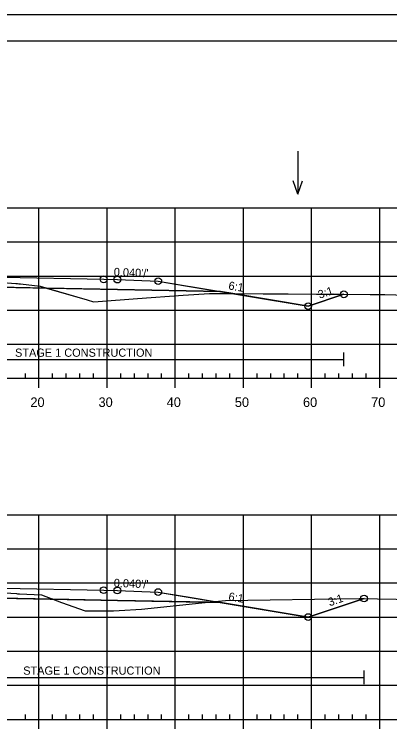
# Model space of a CAD drawing. Extents: x 1365647 to 1367999, y 387113 to 400173.
# Drawn here: x 1365910.5 to 1365965.5, y 393454.1 to 393559.5 of the extents above; entities that cross this region are included whole.
import ezdxf

# ---------------------------------------------------------------- set-up
doc = ezdxf.new("R2010")
doc.units = 0
for name, color, linetype in [('R_Alt Surface', 7, 'Continuous'), ('R_Axis', 7, 'Continuous'), ('R_Axis Annot', 7, 'Continuous'), ('R_Border', 7, 'Continuous'), ('R_Contours', 7, 'Continuous'), ('R_Exist Surface', 7, 'Continuous'), ('R_Fin Surface', 7, 'Continuous'), ('R_Fin Surface Annot', 7, 'Continuous'), ('R_Grid', 7, 'Continuous'), ('R_No Plot', 7, 'Continuous'), ('R_Proposed Const Limits', 7, 'Continuous'), ('R_Water', 7, 'Continuous'), ('R_Water Annot', 7, 'Continuous')]:
    doc.layers.add(name, color=color, linetype=linetype)

msp = doc.modelspace()

# ---------------------------------------------------------------- linework, layer by layer
at = {"layer": 'R_Alt Surface'}
for points in [[(1365847.47, 393518.9), (1365862.59, 393519.21), (1365882.02, 393519.59), (1365882.02, 393520.88), (1365894.09, 393521.12), (1365905.65, 393520.89), (1365905.65, 393519.6), (1365925.59, 393519.21), (1365940.72, 393518.9)], [(1365847.47, 393473.32), (1365862.59, 393473.62), (1365882.15, 393474.01), (1365882.15, 393475.3), (1365894.09, 393475.54), (1365905.78, 393475.3), (1365905.78, 393474.02), (1365925.59, 393473.62), (1365940.72, 393473.32)]]:
    msp.add_lwpolyline(points, dxfattribs=at)
at = {"layer": 'R_Axis'}
for p, q in [((1365912.09, 393506.18), (1365912.09, 393506.88)), ((1365916.09, 393506.18), (1365916.09, 393506.88)), ((1365918.09, 393506.18), (1365918.09, 393506.88)), ((1365920.09, 393506.18), (1365920.09, 393506.88)), ((1365922.09, 393506.18), (1365922.09, 393506.88)), ((1365926.09, 393506.18), (1365926.09, 393506.88)), ((1365928.09, 393506.18), (1365928.09, 393506.88)), ((1365930.09, 393506.18), (1365930.09, 393506.88)), ((1365932.09, 393506.18), (1365932.09, 393506.88)), ((1365936.09, 393506.18), (1365936.09, 393506.88)), ((1365938.09, 393506.18), (1365938.09, 393506.88)), ((1365940.09, 393506.18), (1365940.09, 393506.88)), ((1365942.09, 393506.18), (1365942.09, 393506.88)), ((1365946.09, 393506.18), (1365946.09, 393506.88)), ((1365948.09, 393506.18), (1365948.09, 393506.88)), ((1365950.09, 393506.18), (1365950.09, 393506.88)), ((1365952.09, 393506.18), (1365952.09, 393506.88)), ((1365956.09, 393506.18), (1365956.09, 393506.88)), ((1365958.09, 393506.18), (1365958.09, 393506.88)), ((1365960.09, 393506.18), (1365960.09, 393506.88)), ((1365962.09, 393506.18), (1365962.09, 393506.88)), ((1365749.09, 393506.18), (1366039.09, 393506.18)), ((1365914.09, 393504.78), (1365914.09, 393506.18)), ((1365924.09, 393504.78), (1365924.09, 393506.18)), ((1365934.09, 393504.78), (1365934.09, 393506.18)), ((1365944.09, 393504.78), (1365944.09, 393506.18)), ((1365954.09, 393504.78), (1365954.09, 393506.18)), ((1365964.09, 393504.78), (1365964.09, 393506.18)), ((1365912.09, 393456.18), (1365912.09, 393456.88)), ((1365916.09, 393456.18), (1365916.09, 393456.88)), ((1365918.09, 393456.18), (1365918.09, 393456.88)), ((1365920.09, 393456.18), (1365920.09, 393456.88)), ((1365922.09, 393456.18), (1365922.09, 393456.88)), ((1365926.09, 393456.18), (1365926.09, 393456.88)), ((1365928.09, 393456.18), (1365928.09, 393456.88)), ((1365930.09, 393456.18), (1365930.09, 393456.88)), ((1365932.09, 393456.18), (1365932.09, 393456.88)), ((1365936.09, 393456.18), (1365936.09, 393456.88)), ((1365938.09, 393456.18), (1365938.09, 393456.88)), ((1365940.09, 393456.18), (1365940.09, 393456.88)), ((1365942.09, 393456.18), (1365942.09, 393456.88)), ((1365946.09, 393456.18), (1365946.09, 393456.88)), ((1365948.09, 393456.18), (1365948.09, 393456.88)), ((1365950.09, 393456.18), (1365950.09, 393456.88)), ((1365952.09, 393456.18), (1365952.09, 393456.88)), ((1365956.09, 393456.18), (1365956.09, 393456.88)), ((1365958.09, 393456.18), (1365958.09, 393456.88)), ((1365960.09, 393456.18), (1365960.09, 393456.88)), ((1365962.09, 393456.18), (1365962.09, 393456.88)), ((1365749.09, 393456.18), (1366039.09, 393456.18)), ((1365914.09, 393454.78), (1365914.09, 393456.18)), ((1365924.09, 393454.78), (1365924.09, 393456.18)), ((1365934.09, 393454.78), (1365934.09, 393456.18)), ((1365944.09, 393454.78), (1365944.09, 393456.18)), ((1365954.09, 393454.78), (1365954.09, 393456.18)), ((1365964.09, 393454.78), (1365964.09, 393456.18))]:
    msp.add_line(p, q, dxfattribs=at)
at = {"layer": 'R_Border'}
msp.add_line((1365736.09, 393555.64), (1366052.27, 393555.64), dxfattribs=at)
at = {"layer": 'R_Contours'}
for points in [[(1365905.65, 393520.45), (1365910.7, 393520.08), (1365910.95, 393520.07), (1365911.13, 393520.05), (1365911.23, 393520.05), (1365911.36, 393520.03), (1365914.27, 393519.69), (1365915.21, 393519.41), (1365905.65, 393519.6)], [(1365915.21, 393519.41), (1365921.17, 393517.67), (1365922.08, 393517.41), (1365922.78, 393517.46), (1365928.53, 393517.87), (1365935.25, 393518.35), (1365939.11, 393518.62), (1365942.52, 393518.6), (1365940.72, 393518.9), (1365925.59, 393519.21)], [(1365942.52, 393518.6), (1365958.83, 393518.5), (1365953.59, 393516.76)], [(1365905.78, 393474.94), (1365907.39, 393474.84), (1365910.78, 393474.61), (1365910.92, 393474.6), (1365911.07, 393474.59), (1365911.25, 393474.59), (1365914.48, 393474.46), (1365916.13, 393473.81), (1365905.78, 393474.02)], [(1365916.13, 393473.81), (1365917.41, 393473.3), (1365920.85, 393472.09), (1365924.49, 393472.11), (1365925.04, 393472.09), (1365925.84, 393472.15), (1365929.15, 393472.35), (1365938.01, 393473.26), (1365938.87, 393473.35), (1365925.59, 393473.62)], [(1365938.87, 393473.35), (1365941.45, 393473.62), (1365961.06, 393473.92), (1365961.07, 393473.92), (1365961.08, 393473.92), (1365961.79, 393473.9), (1365953.59, 393471.17), (1365940.72, 393473.32)]]:
    msp.add_lwpolyline(points, close=True, dxfattribs=at)
at = {"layer": 'R_Exist Surface'}
for points in [[(1365905.65, 393520.45), (1365910.7, 393520.08), (1365910.95, 393520.07), (1365911.13, 393520.05), (1365911.23, 393520.05), (1365911.36, 393520.03), (1365914.27, 393519.69), (1365921.17, 393517.67), (1365922.08, 393517.41), (1365922.78, 393517.46), (1365928.53, 393517.87), (1365935.25, 393518.35), (1365939.11, 393518.62), (1365962.68, 393518.48), (1365964.85, 393518.46), (1365968.07, 393518.39)], [(1365907.39, 393474.84), (1365910.78, 393474.61), (1365910.92, 393474.6), (1365911.07, 393474.59), (1365911.25, 393474.59), (1365914.48, 393474.46), (1365917.41, 393473.3), (1365920.85, 393472.09), (1365924.49, 393472.11), (1365925.04, 393472.09), (1365925.84, 393472.15), (1365929.15, 393472.35), (1365938.01, 393473.26), (1365941.45, 393473.62), (1365961.06, 393473.92), (1365961.07, 393473.92), (1365961.08, 393473.92), (1365996.22, 393473.26)]]:
    msp.add_lwpolyline(points, dxfattribs=at)
at = {"layer": 'R_Fin Surface'}
for points in [[(1365823.59, 393520.42), (1365834.59, 393516.76), (1365852.3, 393519.71), (1365856.59, 393520.42), (1365862.59, 393520.66), (1365864.59, 393520.7), (1365894.09, 393521.29), (1365923.59, 393520.7), (1365925.59, 393520.66), (1365931.59, 393520.42), (1365935.89, 393519.71), (1365953.59, 393516.76), (1365958.83, 393518.5)], [(1365823.59, 393520.42), (1365834.59, 393516.76), (1365847.47, 393518.9), (1365856.59, 393520.42), (1365862.59, 393520.66), (1365864.59, 393520.7), (1365894.09, 393521.29), (1365923.59, 393520.7), (1365925.59, 393520.66), (1365931.59, 393520.42), (1365940.72, 393518.9), (1365953.59, 393516.76), (1365958.83, 393518.5)], [(1365856.59, 393520.42), (1365862.59, 393520.66), (1365864.59, 393520.7), (1365894.09, 393521.29), (1365923.59, 393520.7), (1365925.59, 393520.66), (1365931.59, 393520.42)], [(1365821.81, 393475.43), (1365834.59, 393471.17), (1365852.3, 393474.12), (1365856.59, 393474.84), (1365862.59, 393475.08), (1365864.59, 393475.12), (1365894.09, 393475.71), (1365923.59, 393475.12), (1365925.59, 393475.08), (1365931.59, 393474.84), (1365935.89, 393474.12), (1365953.59, 393471.17), (1365961.79, 393473.9)], [(1365821.81, 393475.43), (1365834.59, 393471.17), (1365847.47, 393473.32), (1365856.59, 393474.84), (1365862.59, 393475.08), (1365864.59, 393475.12), (1365894.09, 393475.71), (1365923.59, 393475.12), (1365925.59, 393475.08), (1365931.59, 393474.84), (1365940.72, 393473.32), (1365953.59, 393471.17), (1365961.79, 393473.9)], [(1365856.59, 393474.84), (1365862.59, 393475.08), (1365864.59, 393475.12), (1365894.09, 393475.71), (1365923.59, 393475.12), (1365925.59, 393475.08), (1365931.59, 393474.84)]]:
    msp.add_lwpolyline(points, dxfattribs=at)
at = {"layer": 'R_Grid'}
for p, q in [((1365749.09, 393531.18), (1366039.09, 393531.18)), ((1365914.09, 393506.18), (1365914.09, 393531.18)), ((1365924.09, 393506.18), (1365924.09, 393531.18)), ((1365934.09, 393506.18), (1365934.09, 393531.18)), ((1365944.09, 393506.18), (1365944.09, 393531.18)), ((1365954.09, 393506.18), (1365954.09, 393531.18)), ((1365964.09, 393506.18), (1365964.09, 393531.18)), ((1365749.09, 393526.18), (1366039.09, 393526.18)), ((1365749.09, 393521.18), (1366039.09, 393521.18)), ((1365749.09, 393516.18), (1366039.09, 393516.18)), ((1365749.09, 393511.18), (1366039.09, 393511.18)), ((1365749.09, 393506.18), (1366039.09, 393506.18)), ((1365749.09, 393486.18), (1366039.09, 393486.18)), ((1365914.09, 393456.18), (1365914.09, 393486.18)), ((1365924.09, 393456.18), (1365924.09, 393486.18)), ((1365934.09, 393456.18), (1365934.09, 393486.18)), ((1365944.09, 393456.18), (1365944.09, 393486.18)), ((1365954.09, 393456.18), (1365954.09, 393486.18)), ((1365964.09, 393456.18), (1365964.09, 393486.18)), ((1365749.09, 393481.18), (1366039.09, 393481.18)), ((1365749.09, 393476.18), (1366039.09, 393476.18)), ((1365749.09, 393471.18), (1366039.09, 393471.18)), ((1365749.09, 393466.18), (1366039.09, 393466.18)), ((1365749.09, 393461.18), (1366039.09, 393461.18)), ((1365749.09, 393456.18), (1366039.09, 393456.18))]:
    msp.add_line(p, q, dxfattribs=at)
at = {"layer": 'R_No Plot'}
msp.add_line((1365723.69, 393559.54), (1366057.03, 393559.54), dxfattribs=at)
msp.add_lwpolyline([(1365723.69, 393559.54), (1366057.03, 393559.54), (1366057.03, 393346.2), (1365723.69, 393346.2)], close=True, dxfattribs=at)
for centre in [(1365923.59, 393520.7), (1365923.59, 393520.7), (1365923.59, 393520.7), (1365923.59, 393520.7), (1365923.59, 393520.7), (1365925.59, 393520.66), (1365925.59, 393520.66), (1365925.59, 393520.66), (1365925.59, 393520.66), (1365925.59, 393520.66), (1365931.59, 393520.42), (1365931.59, 393520.42), (1365931.59, 393520.42), (1365931.59, 393520.42), (1365931.59, 393520.42), (1365958.83, 393518.5), (1365958.83, 393518.5), (1365953.59, 393516.76), (1365953.59, 393516.76), (1365953.59, 393516.76), (1365953.59, 393516.76), (1365953.59, 393516.76), (1365923.59, 393475.12), (1365923.59, 393475.12), (1365923.59, 393475.12), (1365923.59, 393475.12), (1365923.59, 393475.12), (1365925.59, 393475.08), (1365925.59, 393475.08), (1365925.59, 393475.08), (1365925.59, 393475.08), (1365925.59, 393475.08), (1365931.59, 393474.84), (1365931.59, 393474.84), (1365931.59, 393474.84), (1365931.59, 393474.84), (1365931.59, 393474.84), (1365961.79, 393473.9), (1365961.79, 393473.9), (1365953.59, 393471.17), (1365953.59, 393471.17), (1365953.59, 393471.17), (1365953.59, 393471.17), (1365953.59, 393471.17)]:
    msp.add_circle(centre, 0.5, dxfattribs=at)
at = {"layer": 'R_Proposed Const Limits'}
for points in [[(1365931.59, 393520.42), (1365953.59, 393516.76), (1365958.83, 393518.5)], [(1365931.59, 393474.84), (1365953.59, 393471.17), (1365961.79, 393473.9)]]:
    msp.add_lwpolyline(points, dxfattribs=at)
at = {"layer": 'R_Water'}
for p, q in [((1365958.83, 393507.95), (1365958.83, 393509.95)), ((1365882.02, 393508.95), (1365958.83, 393508.95)), ((1365961.79, 393461.34), (1365961.79, 393463.34)), ((1365882.15, 393462.34), (1365961.79, 393462.34))]:
    msp.add_line(p, q, dxfattribs=at)
at = {"layer": 'R_Water Annot'}
for p, q in [((1365952.08, 393539.48), (1365952.08, 393533.2)), ((1365952.08, 393533.2), (1365951.38, 393535.12)), ((1365952.08, 393533.2), (1365952.78, 393535.12))]:
    msp.add_line(p, q, dxfattribs=at)

# ---------------------------------------------------------------- texts
at = {"layer": 'R_Axis Annot'}
for s, p in [('20', (1365912.83, 393501.98)), ('30', (1365922.83, 393501.98)), ('40', (1365932.83, 393501.98)), ('50', (1365942.83, 393501.98)), ('60', (1365952.83, 393501.98)), ('70', (1365962.83, 393501.98))]:
    msp.add_text(s, height=1.4, dxfattribs=at).set_placement(p)
at = {"layer": 'R_Fin Surface Annot'}
for s, rotation, p in [("0.040'/'", 357.7094, (1365925.05, 393521.19)), ('6:1', 350.5377, (1365941.83, 393519.22)), ('3:1', 18.4349, (1365955.27, 393517.84)), ("0.040'/'", 357.7094, (1365925.05, 393475.6)), ('6:1', 350.5377, (1365941.83, 393473.64)), ('3:1', 18.4349, (1365956.74, 393472.75))]:
    msp.add_text(s, height=1.2, rotation=rotation, dxfattribs=at).set_placement(p)
at = {"layer": 'R_Water'}
for p in [(1365910.58, 393509.34), (1365911.78, 393462.73)]:
    msp.add_text('STAGE 1 CONSTRUCTION', height=1.2, dxfattribs=at).set_placement(p)

doc.saveas('drawing.dxf')
